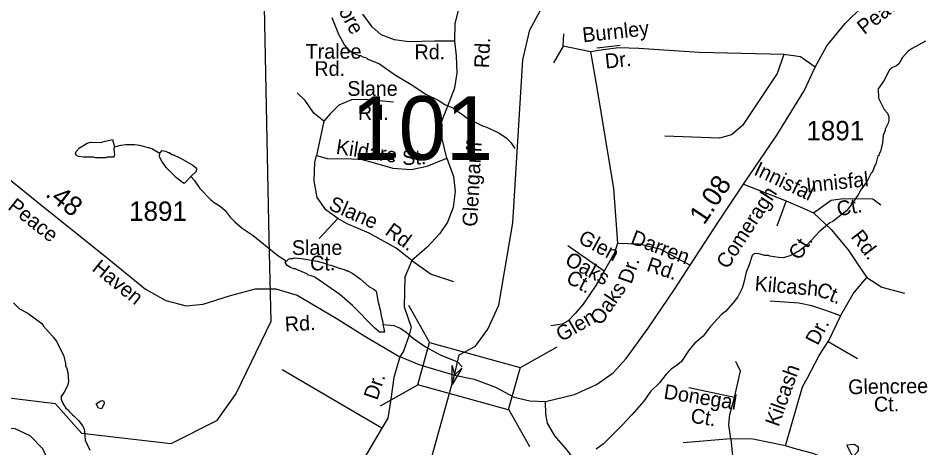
# Model space of a CAD drawing. Extents: x 1547597 to 1699558, y 810033 to 920809.
# Drawn here: x 1580417 to 1586237, y 833512 to 836281 of the extents above; entities that cross this region are included whole.
import ezdxf

# ---------------------------------------------------------------- set-up
doc = ezdxf.new("R2010")
doc.units = 0
for name, color, linetype in [('Exist Boundary Political City Limit New', 7, 'Continuous'), ('Exist Hydrographic Creek Single Shore', 7, 'Continuous'), ('Exist Hydrographic Misc Water Feature', 7, 'Continuous'), ('Exist Road Non-System Type 51', 7, 'Continuous'), ('Exist Road Non-System Type 51 Label', 7, 'Continuous'), ('Exist Road Secondary Mileage Hundredths English Label', 7, 'Continuous'), ('Exist Road Secondary Structure Standard Bridge Attributed CELL', 7, 'Continuous'), ('Exist Road Secondary Structure Standard Bridge CELL', 7, 'Continuous'), ('Exist Road Secondary Structure Standard Bridge Number Label', 7, 'Continuous'), ('Exist Road Secondary Type 51 Attributed', 7, 'Continuous'), ('Exist Road Secondary Type 51 Label', 7, 'Continuous'), ('Exist Road Secondary Type 51 Number Label', 7, 'Continuous'), ('Map Preparation Boundary City Limit Buffer Line', 7, 'Continuous')]:
    doc.layers.add(name, color=color, linetype=linetype)

msp = doc.modelspace()

# ---------------------------------------------------------------- linework, layer by layer
at = {"layer": 'Exist Boundary Political City Limit New'}
msp.add_lwpolyline([(1581993, 836780), (1582030.8, 834859.6), (1582044.8, 834326.6), (1581820.7, 833864.5), (1581694.6, 833687.8), (1581400.4, 833538.3), (1580826.1, 833606.3), (1580658, 833796.5), (1580321.9, 833837.3)], dxfattribs=at)
at = {"layer": 'Exist Hydrographic Creek Single Shore'}
msp.add_lwpolyline([(1582991.5, 832538.9), (1583025.6, 832577.7), (1583027.5, 832728.7), (1582946.5, 832864.9), (1582956.6, 833005.8), (1583227.8, 833980.6), (1583257.2, 834111.1), (1583361.5, 834168.2), (1583441.4, 834277.5), (1583511.5, 834432.4), (1583602.6, 834962.3), (1583667.6, 836011.5), (1583711.6, 836204.3), (1583831.5, 836428.4)], dxfattribs=at)
at = {"layer": 'Exist Hydrographic Misc Water Feature'}
for points in [[(1582436.3, 836285.4), (1582479, 836176.9), (1582518.2, 836106.5), (1582545.8, 836074.1), (1582581.5, 836051.7), (1582613.4, 836039.3), (1582621.4, 836039.2), (1582637.3, 836031), (1582663.2, 836024.7), (1582665.1, 836018.7), (1582744.7, 835985.7), (1582839.9, 835916.5), (1582947.1, 835853.2), (1583042.4, 835790), (1583121.8, 835753), (1583165.5, 835724.5), (1583221.2, 835699.8), (1583224.8, 835694.7), (1583272.8, 835664.9), (1583308.4, 835636.8), (1583411.8, 835585.4), (1583427.8, 835581.2), (1583511.3, 835542.2), (1583558.9, 835509.6), (1583588.5, 835479.3), (1583615.6, 835441.5)], [(1586259.6, 836131.4), (1586173.1, 836084.5), (1586147, 836066.9), (1586110.5, 836027.3), (1586090, 835987.6), (1586073.9, 835973.8), (1586047.7, 835962.2), (1586027.5, 835948.4), (1585990.7, 835876.9), (1585954.1, 835825.4), (1585957.4, 835765.4), (1585992.6, 835692.9), (1586014.2, 835668.7), (1586023.9, 835644.6), (1586023.6, 835620.6), (1586019.5, 835604.7), (1585999, 835564.9), (1585998.9, 835556.9), (1585986.5, 835525.1), (1585982, 835477.2), (1585969.3, 835421.4), (1585961.1, 835405.5), (1585959, 835393.5), (1585953, 835393.6), (1585940.4, 835341.8), (1585935.6, 835336.4), (1585915.8, 835286.1), (1585910.5, 835281.5), (1585883.1, 835230.6), (1585842.5, 835175.1), (1585826.1, 835143.3), (1585783.3, 835079.9), (1585750.8, 835040.3), (1585734.7, 835026.5), (1585662, 834971.5), (1585644, 834961.7), (1585575.6, 834904.2), (1585498.3, 834819.6), (1585441.8, 834778.3), (1585433.8, 834776.4), (1585417.6, 834764.6), (1585385.5, 834749), (1585345.3, 834737.6), (1585313.3, 834737.9), (1585257.5, 834746.6), (1585249.6, 834750.7), (1585225.6, 834751), (1585185.7, 834763.5), (1585161.7, 834763.9), (1585151.6, 834760), (1585143.5, 834752.1), (1585124.9, 834692.3), (1585104.3, 834644.6), (1585092.3, 834586.1), (1585079.1, 834541), (1585050.5, 834485.3), (1585019.9, 834445.8), (1584971.3, 834390.4), (1584947.1, 834370.7), (1584874.1, 834291.7), (1584827.5, 834232.3), (1584774.2, 834187.9), (1584737.3, 834144.7), (1584687.6, 834070.1), (1584663.3, 834048.4), (1584621, 834019), (1584590.6, 833987.4), (1584545.9, 833932), (1584489.3, 833876.7), (1584446.6, 833813.2), (1584369.6, 833726.2), (1584302.7, 833655.1), (1584185.3, 833538.7), (1584139, 833505.2)], [(1581036.7, 835451.9), (1581032.6, 835439.4), (1581034.3, 835415.4), (1581038.2, 835407.4), (1581036, 835391.4), (1581031.9, 835385.5), (1580989.9, 835384), (1580981.9, 835380.1), (1580917.9, 835380.9), (1580901.9, 835385.1), (1580838, 835385.9), (1580806.1, 835390.3), (1580790.2, 835398.5), (1580786.3, 835408.5), (1580790.5, 835422.5), (1580812.7, 835444.2), (1580861, 835475.6), (1580883.2, 835481.3), (1580947.2, 835480.5), (1580979.1, 835488.1), (1581025.4, 835499), (1581036.7, 835451.9)], [(1581036.7, 835451.9), (1581078.9, 835462.8), (1581110.9, 835466.5), (1581166.9, 835465.7), (1581198.9, 835461.3), (1581278.5, 835440.3), (1581330.2, 835411.7)], [(1581528.1, 835260), (1581491.9, 835221.8), (1581485.3, 835214.8), (1581475.9, 835221.9), (1581436.3, 835252.4), (1581371.1, 835319.2), (1581341.6, 835359.6), (1581329.9, 835383.7), (1581327.9, 835391.7), (1581330.2, 835411.7)], [(1581330.2, 835411.7), (1581344.4, 835427.5), (1581366.4, 835423.2), (1581382.3, 835415), (1581390.3, 835414.9), (1581406.1, 835402.7), (1581414.1, 835402.6), (1581461.7, 835378.1), (1581541.2, 835333.1), (1581565, 835314.8), (1581562.7, 835292.8), (1581528.1, 835260)], [(1581528.1, 835260), (1581550.1, 835237), (1581587.4, 835182.6), (1581658.6, 835109.7), (1581678.4, 835093.5), (1581718, 835069), (1581749.7, 835040.6), (1581783.3, 834998.2), (1581812.9, 834967.8), (1581860.4, 834927.3), (1581929.8, 834880.4), (1582090.2, 834752.5), (1582135.8, 834721.9), (1582136.5, 834707.5)], [(1582136.5, 834707.5), (1582159.9, 834729.6), (1582170, 834733.5), (1582186, 834733.2), (1582194, 834737.1), (1582242, 834732.5), (1582341.7, 834715.3), (1582389.6, 834702.7), (1582405.5, 834694.5), (1582429.4, 834690.2), (1582485.1, 834669.5), (1582517, 834661.1), (1582532.9, 834652.9), (1582540.9, 834652.8), (1582572.7, 834636.5), (1582620.3, 834601.9), (1582675.7, 834551.2), (1582707.5, 834534.8), (1582721.4, 834522.6), (1582734.5, 834450.5), (1582749.9, 834394.3), (1582753.5, 834362.3), (1582764.9, 834322.2), (1582764.3, 834307.4)], [(1582764.3, 834307.4), (1582770.6, 834290.1), (1582776.2, 834258), (1582744.2, 834258.5), (1582712.5, 834284.9), (1582570.3, 834430.5), (1582489.1, 834501.5), (1582326.5, 834611.6), (1582304.6, 834621.8), (1582284.7, 834624.1), (1582276.8, 834634.2), (1582201.1, 834665.1), (1582193.2, 834665.2), (1582171.3, 834673.5), (1582149.5, 834687.7), (1582136.5, 834707.5)], [(1580386.3, 834446.2), (1580426.5, 834407.5), (1580479.7, 834379.5), (1580569.3, 834313.8), (1580581.1, 834295.6), (1580638.3, 834232.9), (1580640.3, 834226.9), (1580664, 834200.6), (1580710.8, 834104.1), (1580722.2, 834056), (1580722.1, 834040), (1580728.2, 834030.2), (1580736.7, 833998.5), (1580742.2, 833940.5), (1580735.6, 833912.9), (1580713.7, 833871.5), (1580693.2, 833842.8), (1580694.2, 833826.4), (1580702.8, 833802.4), (1580725.1, 833769.3), (1580740.7, 833755.9), (1580742.6, 833749.8), (1580766.3, 833725.6), (1580778.2, 833717.4), (1580807.8, 833687.1), (1580831.5, 833654.8), (1580839.3, 833638.7), (1580845.1, 833622.6), (1580848.4, 833562.6), (1580879.6, 833498.2)], [(1582764.3, 834307.4), (1582836.7, 834301.3), (1582876.5, 834284.8), (1582914.2, 834260.3), (1582963.7, 834217.7), (1583039, 834162.8), (1583134.4, 834111.6), (1583235.8, 834070.4), (1583249.8, 834062.2), (1583275.8, 834035.6)], [(1580918.7, 833796.6), (1580949.3, 833815.2), (1580957.4, 833817.1), (1580969.3, 833813), (1580971.1, 833796.9), (1580954.7, 833765.1), (1580934.9, 833769.4), (1580918.7, 833796.6)]]:
    msp.add_lwpolyline(points, dxfattribs=at)
at = {"layer": 'Exist Road Non-System Type 51'}
msp.add_line((1584143.4, 836089.8), (1584293.6, 836105.8), dxfattribs=at)
for points in [[(1583228.1, 836131.7), (1583230.7, 836245.6), (1583251.6, 836329.3), (1583309.1, 836465.4), (1583356.2, 836606.7), (1583361.4, 836714), (1583345.7, 836813.5)], [(1583228.1, 836131.7), (1583097.3, 836133), (1582932.5, 836127.8), (1582841, 836140.9), (1582754.7, 836172.3), (1582697.2, 836224.6), (1582637, 836305.8)], [(1583925.7, 836098.9), (1583930.1, 836179)], [(1583178.4, 835379.2), (1583147, 835503.6), (1583144.4, 835616.2), (1583191.5, 835736.5), (1583228.1, 835830.8), (1583243.8, 835925), (1583238.6, 836037.5), (1583228.1, 836131.7)], [(1583925.7, 836098.9), (1583863.5, 835992.2)], [(1584103.5, 836063.3), (1583925.7, 836098.9)], [(1585347.9, 836045.6), (1584801.2, 836058.9), (1584414.6, 836085.6), (1584285.7, 836090), (1584183.5, 836076.7), (1584103.5, 836063.3)], [(1584103.5, 836063.3), (1584143.5, 835832), (1584250.1, 835182.6), (1584276.8, 834831.2)], [(1585347.9, 836045.6), (1585304.3, 835924.9), (1585183.7, 835743.7), (1585080.3, 835588.5), (1585011.4, 835528.1), (1584933.8, 835506.6), (1584580.5, 835519.5)], [(1585548.6, 835965.3), (1585454.5, 836032.2), (1585347.9, 836045.6)], [(1582386, 835616.2), (1582320.6, 835668.5), (1582265.7, 835749.6), (1582213.4, 835799.4)], [(1582833.2, 835739.2), (1582650.1, 835757.5), (1582563.9, 835754.9), (1582482.8, 835720.8), (1582427.9, 835665.9), (1582386, 835616.2)], [(1582386, 835616.2), (1582338.9, 835394.9)], [(1582474.9, 834989.3), (1582399.1, 835046.9), (1582341.5, 835125.4), (1582323.2, 835232.7), (1582328.5, 835350.5), (1582338.9, 835394.9)], [(1582338.9, 835394.9), (1582406.9, 835376.6), (1582566.4, 835374), (1582624, 835371.4), (1582702.4, 835350.5), (1582830.6, 835313.8), (1582948.3, 835306), (1583050.2, 835326.9), (1583178.4, 835379.2)], [(1583178.4, 835379.2), (1583220.2, 835261.5), (1583230.7, 835164.6), (1583217.6, 835060), (1583181, 834965.7), (1583131.3, 834892.5), (1583050.2, 834806.1), (1582952.1, 834720.2)], [(1585088.1, 835210.4), (1585362.5, 835104.2)], [(1585537.6, 835027.4), (1585652.8, 835109), (1585729.5, 835118.6), (1585921.4, 835116.2), (1585971.8, 835077.8)], [(1585362.5, 835104.2), (1585302.5, 834940.9)], [(1585362.5, 835104.2), (1585472.8, 835056.2), (1585537.6, 835027.4)], [(1585537.6, 835027.4), (1585652.8, 834919.3), (1585760.7, 834787.3), (1585835.1, 834679.3), (1585880.8, 834610.6)], [(1582474.9, 834989.3), (1582354.6, 834861)], [(1582952.1, 834720.2), (1582851.5, 834798.2), (1582676.3, 834895.1), (1582535.1, 834955.3), (1582474.9, 834989.3)], [(1584276.8, 834831.2), (1584257.2, 834768.2), (1584190, 834650.9)], [(1584276.8, 834831.2), (1584414.6, 834826.7), (1584547.9, 834795.6), (1584743.2, 834688.9)], [(1584190, 834650.9), (1583955.6, 834813.1)], [(1582952.1, 834720.2), (1582906.8, 834611.3), (1582902.2, 834420.9), (1582947.6, 834289.4), (1582934, 834239.5), (1582897.7, 834135.2), (1582875.1, 834098.9)], [(1582952.1, 834720.2), (1583076.4, 834630.7), (1583220.2, 834583.6)], [(1584190, 834650.9), (1584136.6, 834557.8), (1584055.6, 834438.8), (1584003.9, 834378.4), (1583959.1, 834330.1), (1583919.4, 834309.4), (1583847.1, 834299.1)], [(1585712.8, 834363.3), (1585794.4, 834504.9), (1585842.4, 834565), (1585880.8, 834610.6)], [(1585880.8, 834610.6), (1585979, 834547.2), (1586125.3, 834508.8)], [(1585712.8, 834363.3), (1585624.1, 834394.5), (1585528.1, 834428.1), (1585444.2, 834444.9), (1585259.5, 834456.9)], [(1585712.8, 834363.3), (1585633.9, 834198.7)], [(1585358, 833525), (1585468.3, 833905.8), (1585499.5, 833963.4), (1585573.9, 834107.4), (1585633.9, 834198.7)], [(1585633.9, 834198.7), (1585821, 834088.2)], [(1582875.1, 834098.9), (1582836.2, 833966.5), (1582815.8, 833826.3), (1582797.9, 833703.9), (1582759.7, 833640.2)], [(1585029.4, 833837.1), (1585067.8, 834006.6), (1585039, 834069)], [(1582759.7, 833640.2), (1582117.7, 834015)], [(1585029.4, 833837.1), (1584736.7, 833899.5)], [(1585005.4, 833570.6), (1584993.4, 833661.9), (1585000.6, 833726.7), (1585029.4, 833837.1)], [(1583961.4, 833080.2), (1584022.6, 833156.3), (1584053.2, 833226.8), (1584057.8, 833320.4), (1584028.7, 833395.6), (1583955.1, 833495.3), (1583872.4, 833589.5), (1583824.9, 833672.4), (1583814.2, 833729.1), (1583812.1, 833811.6)], [(1580645.6, 833356.7), (1580577, 833506.1), (1580493.4, 833589.8), (1580397.8, 833634.6), (1580266.5, 833640.6), (1580069.4, 833625.7)], [(1582759.7, 833640.2), (1582665.5, 833483.4), (1582596.7, 833363.6), (1582571.2, 833248.9), (1582550.8, 833027), (1582538.1, 832909.8), (1582525.3, 832835.8), (1582492.2, 832759.3), (1582410.7, 832662.4), (1582324.1, 832601.2), (1582227.3, 832565.6), (1582155.9, 832555.4), (1582028.5, 832565.6), (1581891, 832565.6), (1581768.7, 832537.5), (1581669.3, 832519.7)], [(1585005.4, 833570.6), (1584698.3, 833544.2)], [(1585358, 833525), (1585146.9, 833568.2), (1585005.4, 833570.6)], [(1585005.4, 833570.6), (1585043.8, 833169.7)], [(1585720.2, 833376.2), (1585631.5, 833438.6), (1585535.5, 833477), (1585430, 833503.4), (1585358, 833525)], [(1585792.2, 833455.4), (1585828.2, 833493.8), (1585828.2, 833517.8), (1585799.4, 833534.6), (1585753.8, 833529.8), (1585770.6, 833493.8), (1585792.2, 833455.4)]]:
    msp.add_lwpolyline(points, dxfattribs=at)
at = {"layer": 'Exist Road Secondary Structure Standard Bridge Attributed CELL'}
msp.add_lwpolyline([(1583273.5, 834026.9), (1583211.4, 833921.9), (1583212.7, 834043.8), (1583227.8, 833980.6)], close=True, dxfattribs=at)
at = {"layer": 'Exist Road Secondary Structure Standard Bridge CELL'}
for p, q in [((1582930.9, 834432.2), (1583066.5, 834191.8)), ((1583648.3, 834028.1), (1583888.7, 834163.7)), ((1582750.2, 833784.3), (1582990.6, 833919.8)), ((1583574.2, 833762.3), (1583709.7, 833521.9))]:
    msp.add_line(p, q, dxfattribs=at)
msp.add_lwpolyline([(1583066.5, 834191.8), (1583648.7, 834029.4), (1583572.8, 833757.4), (1582990.6, 833919.8)], close=True, dxfattribs=at)
at = {"layer": 'Exist Road Secondary Type 51 Attributed'}
for points in [[(1583227.8, 833980.6), (1583353.3, 833954.5), (1583491.8, 833902.7), (1583610.7, 833838.9), (1583712.1, 833815.7), (1583812.1, 833811.6), (1583999.1, 833856.3), (1584141.2, 833920.1), (1584248.4, 833995.6), (1584332.5, 834088.4), (1584474.5, 834282.8), (1584645.6, 834538.1), (1584743.2, 834688.9), (1584928.7, 834972.5), (1585088.1, 835210.4), (1585302.5, 835525.7), (1585479.3, 835812.9), (1585548.6, 835965.3), (1585623.9, 836101.7), (1585742.8, 836246.8), (1585855.8, 836357)], [(1579939.5, 835589.6), (1580216.6, 835358), (1580581.8, 835062), (1580729.7, 834946), (1581002.2, 834725.5), (1581237, 834534), (1581367.4, 834461.5), (1581497.9, 834426.6), (1581608, 834438.3), (1581783.9, 834493.6), (1581946.2, 834537.1), (1582076.7, 834537.1), (1582212.9, 834496.5), (1582465.1, 834348.5), (1582649.7, 834233.2), (1582864.2, 834105.6), (1582997.2, 834049.9), (1583227.8, 833980.6)]]:
    msp.add_lwpolyline(points, dxfattribs=at)
at = {"layer": 'Map Preparation Boundary City Limit Buffer Line'}
msp.add_lwpolyline([(1581993, 836780), (1582030.8, 834859.6), (1582044.8, 834326.6), (1581820.7, 833864.5), (1581694.6, 833687.8), (1581400.4, 833538.3), (1580826.1, 833606.3), (1580658, 833796.5), (1580321.9, 833837.3)], dxfattribs=at)

# ---------------------------------------------------------------- texts
at = {"layer": 'Exist Road Non-System Type 51 Label'}
for s, rotation, p in [('Curraghmore', 298.28642, (1582210.5, 836824.7)), ('Burnley', 6.08072, (1584055, 836124.7)), ('Rd.', 87.24673, (1583448, 835956.5)), ('Dr.', 6.08072, (1584200.5, 835955.3)), ('Kildare', 351.35193, (1582459.6, 835407.3)), ('Glengariff', 86.81592, (1583371.9, 834935)), ('St.', 2.20347, (1582891.5, 835334.1)), ('Innisfal', 334.48152, (1585147.9, 835275)), ('Innisfal', 5.90417, (1585496.4, 835156.9)), ('Comeragh', 56.9945, (1584985.1, 834658.6)), ('Slane', 336.17261, (1582409.8, 835050.6)), ('Ct.', 9.90655, (1585697.1, 835004.1)), ('Rd.', 323.87802, (1582773, 834892.2)), ('Glen', 331.80553, (1584016.7, 834837.9)), ('Darren', 339.36986, (1584354.6, 834830.1)), ('Rd.', 307.54941, (1585774.6, 834871.7)), ('Ct.', 56.9945, (1585449.6, 834715.6)), ('Oaks', 331.80553, (1583931.4, 834697.1)), ('Dr.', 70.77641, (1584365.6, 834563.2)), ('Rd.', 341.28806, (1584457.4, 834654.9)), ('Ct.', 331.80553, (1583938.2, 834581.3)), ('Kilcash', 355.05469, (1585156.7, 834525.7)), ('Oaks', 55.46928, (1584169.3, 834295.7)), ('Ct.', 337.47807, (1585549.5, 834497.8)), ('Glen', 30.08593, (1583915.1, 834193.5)), ('Dr.', 62.68711, (1585565.5, 834167.3)), ('Kilcash', 70.19956, (1585313.4, 833643.9)), ('Dr.', 71.3005, (1582728.8, 833815.3)), ('Glencree', 0.84326, (1585762.1, 833858.2)), ('Donegal', 351.12959, (1584569.8, 833830.5)), ('Ct.', 0.71209, (1585928.3, 833746.9)), ('Ct.', 351.12959, (1584742.7, 833676.1))]:
    msp.add_text(s, height=95, rotation=rotation, dxfattribs=at).set_placement(p)
for s, p in [('Tralee', (1582268, 836019.3)), ('Rd.', (1582969, 836016)), ('Rd.', (1582324.5, 835908.3)), ('Slane', (1582536.4, 835779.9)), ('Rd.', (1582605.1, 835623.7)), ('Slane', (1582179.7, 834755.1)), ('Ct.', (1582297.1, 834655.7))]:
    msp.add_text(s, height=95, dxfattribs=at).set_placement(p)
at = {"layer": 'Exist Road Secondary Mileage Hundredths English Label'}
for s, rotation, p in [('1.08', 56.17181, (1584833.8, 834943.1)), ('.48', 321.86866, (1580585.9, 835138.3))]:
    msp.add_text(s, height=125, rotation=rotation, dxfattribs=at).set_placement(p)
at = {"layer": 'Exist Road Secondary Structure Standard Bridge Number Label'}
msp.add_text('101', height=410.1, dxfattribs=at).set_placement((1582561.5, 835367.7))
at = {"layer": 'Exist Road Secondary Type 51 Label'}
for s, rotation, p in [('Peace', 38.25817, (1585865.7, 836170.6)), ('Peace', 321.66272, (1580344.7, 835054.6)), ('Haven', 321.08789, (1580886.8, 834658.9)), ('Rd.', 2.95454, (1582136.4, 834261.9))]:
    msp.add_text(s, height=95, rotation=rotation, dxfattribs=at).set_placement(p)
at = {"layer": 'Exist Road Secondary Type 51 Number Label'}
for p in [(1585492.9, 835493.6), (1581131.7, 834974.9)]:
    msp.add_text('1891', height=125, dxfattribs=at).set_placement(p)

doc.saveas('drawing.dxf')
